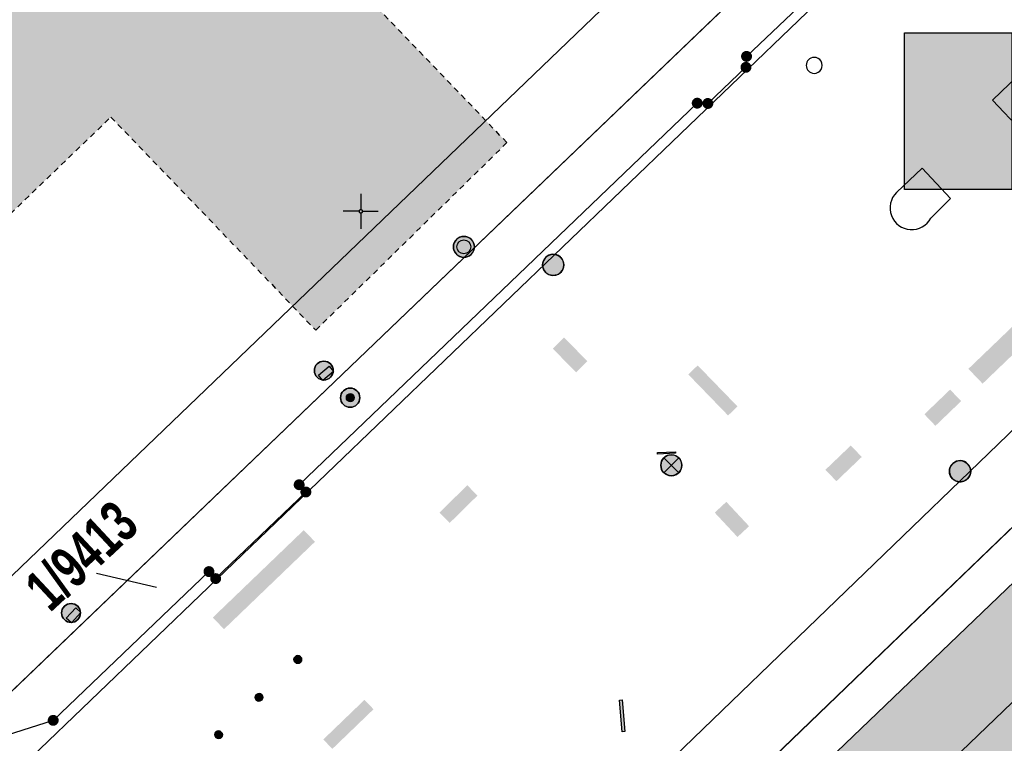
# Model space of a CAD drawing. Header units: metres. Extents: x 2695560 to 2696939, y 1260491 to 1262050.
# Tile 596 of 656: x 2696014 to 2696049, y 1261306 to 1261332. Entities that reach past the tile are written whole.
import ezdxf

# ---------------------------------------------------------------- set-up
doc = ezdxf.new("R2010")
doc.units = ezdxf.units.M
doc.linetypes.add('AUSGEZOGEN', pattern=[0])
doc.linetypes.add('VERDECKT2_S2', pattern=[0.36, 0.2, -0.16])
for name, color, linetype in [('XR$1$AV_Flächen (EO)', 7, 'AUSGEZOGEN'), ('XR$1$AV_Gebäudeflächen (BB)', 7, 'AUSGEZOGEN'), ('XR$1$AV_Gebäudeflächen (EO)', 7, 'AUSGEZOGEN'), ('XR$1$AV_Grenzpunkte', 7, 'AUSGEZOGEN'), ('XR$1$AV_Grundstück-Nr.', 7, 'AUSGEZOGEN'), ('XR$1$AV_Hinweislinien', 7, 'AUSGEZOGEN'), ('XR$1$AV_Koordinatennetzpunkte', 7, 'AUSGEZOGEN'), ('XR$1$AV_Linien (BB)', 7, 'AUSGEZOGEN'), ('XR$1$AW_LK_Schachtdeckel', 24, 'AUSGEZOGEN'), ('XR$1$EW_LK_Bauwerk', 1, 'AUSGEZOGEN'), ('XR$1$EW_LK_Knoten', 1, 'AUSGEZOGEN'), ('XR$1$FM_LK_SW_TRASSEKNOTEN', 94, 'AUSGEZOGEN'), ('XR$1$GA_LK_Rohrleitungsteil', 32, 'AUSGEZOGEN'), ('XR$1$Liegenschaftsgrenzen', 7, 'AUSGEZOGEN'), ('XR$1$PFAV', 255, 'AUSGEZOGEN'), ('XR$1$PFAW', 255, 'AUSGEZOGEN'), ('XR$1$PFEW', 255, 'AUSGEZOGEN'), ('XR$1$PFWA', 255, 'AUSGEZOGEN'), ('XR$1$RAEW', 8, 'AUSGEZOGEN'), ('XR$1$RP_Abstandslinie', 7, 'AUSGEZOGEN'), ('XR$1$WA_LK_Hydrant', 171, 'AUSGEZOGEN'), ('XR$1$WA_LK_Rohrleitungsteil', 171, 'AUSGEZOGEN')]:
    doc.layers.add(name, color=color, linetype=linetype)
doc.styles.add('ARIAL', font='arial.ttf')

# ---------------------------------------------------------------- blocks, each defined once
blk = doc.blocks.new('COMPLEXOBJECT_509')
at = {"layer": 'XR$1$AV_Linien (BB)', "color": 7, "linetype": 'AUSGEZOGEN', "transparency": 33554687}
blk.add_line((6047.549, 11328.965), (6048.453, 11329.837), dxfattribs=at)
blk.add_lwpolyline([(6049.51, 11328.738), (6048.591, 11327.873), (6047.549, 11328.965)], dxfattribs=at)
blk.add_arc((6048.977, 11329.284), 0.762, 314.3106, 133.4574, dxfattribs=at)
blk = doc.blocks.new('COMPLEXOBJECT_515')
at = {"layer": 'XR$1$AV_Linien (BB)', "color": 7, "linetype": 'AUSGEZOGEN', "transparency": 33554687}
blk.add_line((6044.121, 11325.669), (6045.036, 11326.545), dxfattribs=at)
blk.add_lwpolyline([(6045.036, 11326.545), (6046.052, 11325.459), (6045.351, 11324.756)], dxfattribs=at)
blk.add_arc((6044.667, 11325.12), 0.775, 134.8678, 331.9609, dxfattribs=at)
blk = doc.blocks.new('COMPLEXOBJECT_583')
at = {"layer": 'XR$1$AV_Linien (BB)', "color": 7, "linetype": 'AUSGEZOGEN', "transparency": 33554687}
blk.add_line((6054.498, 11323.197), (6020.518, 11290.417), dxfattribs=at)
blk = doc.blocks.new('COMPLEXOBJECT_629')
at = {"layer": 'XR$1$AV_Linien (BB)', "color": 7, "linetype": 'AUSGEZOGEN', "transparency": 33554687}
blk.add_lwpolyline([(6042.729, 11333.843), (6011.132, 11303.493), (6005.772, 11298.385)], dxfattribs=at)
blk = doc.blocks.new('COMPLEXOBJECT_1360')
at = {"layer": 'XR$1$Liegenschaftsgrenzen', "color": 7, "linetype": 'AUSGEZOGEN', "transparency": 33554687}
blk.add_line((6040.722, 11334.891), (6010.17, 11305.6), dxfattribs=at)
blk.add_arc((6038.645, 11337.056), 3, 313.805, 44.2306, dxfattribs=at)
blk = doc.blocks.new('COMPLEXOBJECT_1363')
at = {"layer": 'XR$1$Liegenschaftsgrenzen', "color": 7, "linetype": 'AUSGEZOGEN', "transparency": 33554687}
blk.add_lwpolyline([(6042, 11333.61), (6038.77, 11330.53), (6038.75, 11330.14), (6037.39, 11328.85), (6037.01, 11328.86), (6022.8, 11315.24), (6023.04, 11314.98), (6019.82, 11311.89), (6019.58, 11312.14), (6014.02, 11306.83), (6010.17, 11305.6)], dxfattribs=at)
blk.add_arc((6039.909, 11335.76), 2.999, 314.1914, 43.6365, dxfattribs=at)
blk = doc.blocks.new('BWAV20')
at = {"true_color": 0x000000, "transparency": 33554687}
blk.add_hatch(color=18, dxfattribs=at).paths.add_polyline_path([(0.167, 0), (0.163, 0.034), (0.153, 0.066), (0.137, 0.095), (0.115, 0.121), (0.088, 0.141), (0.058, 0.156), (0.025, 0.165), (-0.008, 0.166), (-0.042, 0.161), (-0.073, 0.15), (-0.102, 0.132), (-0.126, 0.109), (-0.146, 0.081), (-0.159, 0.05), (-0.166, 0.017), (-0.166, -0.017), (-0.159, -0.05), (-0.146, -0.081), (-0.126, -0.109), (-0.102, -0.132), (-0.073, -0.15), (-0.042, -0.161), (-0.008, -0.166), (0.025, -0.165), (0.058, -0.156), (0.088, -0.141), (0.115, -0.121), (0.137, -0.095), (0.153, -0.066), (0.163, -0.034)])
at = {"layer": 'XR$1$PFAV', "transparency": 33554687}
blk.add_hatch(color=7, dxfattribs=at).paths.add_polyline_path([(0.5, 0), (0.49, 0.101), (0.459, 0.197), (0.41, 0.286), (0.344, 0.362), (0.264, 0.424), (0.174, 0.469), (0.076, 0.494), (-0.025, 0.499), (-0.125, 0.484), (-0.22, 0.449), (-0.306, 0.395), (-0.379, 0.326), (-0.437, 0.243), (-0.477, 0.15), (-0.497, 0.051), (-0.497, -0.051), (-0.477, -0.15), (-0.437, -0.243), (-0.379, -0.326), (-0.306, -0.395), (-0.22, -0.449), (-0.125, -0.484), (-0.025, -0.499), (0.076, -0.494), (0.174, -0.469), (0.264, -0.424), (0.344, -0.362), (0.41, -0.286), (0.459, -0.197), (0.49, -0.101)])
blk = doc.blocks.new('BAV2041')
at = {"color": 7, "transparency": 33554687}
for p, q in [((0, 0.5), (0, 0.05)), ((-0.05, 0), (-0.5, 0)), ((0.05, 0), (0.5, 0)), ((0, -0.05), (0, -0.5))]:
    blk.add_line(p, q, dxfattribs=at)
blk.add_circle((0, 0), 0.05, dxfattribs=at)
for start, end in [(90, 270), (270, 90)]:
    blk.add_arc((0, 0), 0.05, start, end, dxfattribs=at)
blk = doc.blocks.new('BAW2088')
at = {"layer": 'XR$1$PFAW', "transparency": 33554687}
blk.add_hatch(color=253, dxfattribs=at).paths.add_polyline_path([(0.51, 0), (0.5, 0.101), (0.47, 0.197), (0.421, 0.286), (0.355, 0.362), (0.275, 0.424), (0.184, 0.469), (0.086, 0.494), (-0.015, 0.499), (-0.115, 0.484), (-0.21, 0.449), (-0.296, 0.395), (-0.369, 0.326), (-0.427, 0.243), (-0.467, 0.15), (-0.487, 0.051), (-0.487, -0.051), (-0.467, -0.15), (-0.427, -0.243), (-0.369, -0.326), (-0.296, -0.395), (-0.21, -0.449), (-0.115, -0.484), (-0.015, -0.499), (0.086, -0.494), (0.184, -0.469), (0.275, -0.424), (0.355, -0.362), (0.421, -0.286), (0.47, -0.197), (0.5, -0.101)])
at = {"transparency": 33554687}
for start, end in [(91.1948, 268.8052), (268.8052, 91.1948)]:
    blk.add_arc((0.01, 0), 0.5, start, end, dxfattribs=at)
at = {"layer": 'XR$1$PFAW', "transparency": 33554687}
blk.add_circle((0.01, 0), 0.5, dxfattribs=at)
blk = doc.blocks.new('BWA2013')
at = {"true_color": 0x000000, "transparency": 33554687}
blk.add_hatch(color=18, dxfattribs=at).paths.add_polyline_path([(-0.291, -0.409), (0.352, 0.357), (0.291, 0.409), (-0.352, -0.357)])
at = {"transparency": 33554687}
blk.add_lwpolyline([(-0.291, -0.409), (-0.352, -0.357), (0.291, 0.409), (0.352, 0.357), (-0.291, -0.409)], close=True, dxfattribs=at)
blk = doc.blocks.new('BWA2009')
at = {"true_color": 0x000000, "transparency": 33554687}
blk.add_hatch(color=18, dxfattribs=at).paths.add_polyline_path([(0.333, 0), (0.327, 0.067), (0.306, 0.131), (0.274, 0.19), (0.23, 0.242), (0.176, 0.283), (0.116, 0.313), (0.05, 0.329), (-0.017, 0.333), (-0.084, 0.323), (-0.147, 0.299), (-0.204, 0.264), (-0.253, 0.217), (-0.291, 0.162), (-0.318, 0.1), (-0.332, 0.034), (-0.332, -0.034), (-0.318, -0.1), (-0.291, -0.162), (-0.253, -0.217), (-0.204, -0.264), (-0.147, -0.299), (-0.084, -0.323), (-0.017, -0.333), (0.05, -0.329), (0.116, -0.313), (0.176, -0.283), (0.23, -0.242), (0.274, -0.19), (0.306, -0.131), (0.327, -0.067)])
at = {"layer": 'XR$1$PFWA', "transparency": 33554687}
blk.add_hatch(color=7, dxfattribs=at).paths.add_polyline_path([(0.5, 0), (0.49, 0.101), (0.459, 0.197), (0.41, 0.286), (0.344, 0.362), (0.264, 0.424), (0.174, 0.469), (0.076, 0.494), (-0.025, 0.499), (-0.125, 0.484), (-0.22, 0.449), (-0.306, 0.395), (-0.379, 0.326), (-0.437, 0.243), (-0.477, 0.15), (-0.497, 0.051), (-0.497, -0.051), (-0.477, -0.15), (-0.437, -0.243), (-0.379, -0.326), (-0.306, -0.395), (-0.22, -0.449), (-0.125, -0.484), (-0.025, -0.499), (0.076, -0.494), (0.174, -0.469), (0.264, -0.424), (0.344, -0.362), (0.41, -0.286), (0.459, -0.197), (0.49, -0.101)])
at = {"transparency": 33554687}
blk.add_circle((0, 0), 0.333, dxfattribs=at)
for start, end in [(90, 180), (0, 90), (180, 270), (270, 0)]:
    blk.add_arc((0, 0), 0.5, start, end, dxfattribs=at)
at = {"layer": 'XR$1$PFWA', "transparency": 33554687}
blk.add_circle((0, 0), 0.5, dxfattribs=at)
blk = doc.blocks.new('BGA2013')
at = {"transparency": 33554687}
blk.add_hatch(color=36, dxfattribs=at).paths.add_polyline_path([(-0.291, -0.409), (0.352, 0.357), (0.291, 0.409), (-0.352, -0.357)])
at = {"color": 32, "transparency": 33554687}
blk.add_lwpolyline([(-0.291, -0.409), (-0.352, -0.357), (0.291, 0.409), (0.352, 0.357), (-0.291, -0.409)], close=True, dxfattribs=at)
blk = doc.blocks.new('BEWLP2597')
at = {"layer": 'XR$1$PFEW', "transparency": 33554687}
blk.add_hatch(color=7, dxfattribs=at).paths.add_polyline_path([(-0.5, 0), (-0.497, -0.051), (-0.49, -0.101), (-0.477, -0.15), (-0.459, -0.197), (-0.437, -0.243), (-0.41, -0.286), (-0.379, -0.326), (-0.344, -0.362), (-0.306, -0.395), (-0.264, -0.424), (-0.22, -0.449), (-0.174, -0.469), (-0.125, -0.484), (-0.076, -0.494), (-0.025, -0.499), (0.025, -0.499), (0.076, -0.494), (0.125, -0.484), (0.174, -0.469), (0.22, -0.449), (0.264, -0.424), (0.306, -0.395), (0.344, -0.362), (0.379, -0.326), (0.41, -0.286), (0.437, -0.243), (0.459, -0.197), (0.477, -0.15), (0.49, -0.101), (0.497, -0.051), (0.5, 0), (0.497, 0.051), (0.49, 0.101), (0.477, 0.15), (0.459, 0.197), (0.437, 0.243), (0.41, 0.286), (0.379, 0.326), (0.344, 0.362), (0.306, 0.395), (0.264, 0.424), (0.22, 0.449), (0.174, 0.469), (0.125, 0.484), (0.076, 0.494), (0.025, 0.499), (-0.025, 0.499), (-0.076, 0.494), (-0.125, 0.484), (-0.174, 0.469), (-0.22, 0.449), (-0.264, 0.424), (-0.306, 0.395), (-0.344, 0.362), (-0.379, 0.326), (-0.41, 0.286), (-0.437, 0.243), (-0.459, 0.197), (-0.477, 0.15), (-0.49, 0.101), (-0.497, 0.051)])
at = {"color": 1, "transparency": 33554687}
for start, end in [(90, 180), (0, 90), (180, 270), (270, 0)]:
    blk.add_arc((0, 0), 0.5, start, end, dxfattribs=at)
at = {"layer": 'XR$1$PFEW', "transparency": 33554687}
blk.add_circle((0, 0), 0.5, dxfattribs=at)
blk = doc.blocks.new('BEWLP2574')
at = {"layer": 'XR$1$PFEW', "transparency": 33554687}
blk.add_hatch(color=7, dxfattribs=at).paths.add_polyline_path([(-0.5, 0), (-0.497, -0.051), (-0.489, -0.101), (-0.477, -0.15), (-0.459, -0.198), (-0.437, -0.243), (-0.41, -0.286), (-0.379, -0.326), (-0.344, -0.363), (-0.306, -0.396), (-0.264, -0.425), (-0.22, -0.449), (-0.173, -0.469), (-0.125, -0.485), (-0.075, -0.495), (-0.025, -0.5), (0.026, -0.5), (0.076, -0.495), (0.126, -0.485), (0.174, -0.469), (0.221, -0.449), (0.265, -0.425), (0.306, -0.396), (0.345, -0.363), (0.38, -0.326), (0.411, -0.286), (0.437, -0.243), (0.46, -0.198), (0.477, -0.15), (0.49, -0.101), (0.498, -0.051), (0.5, 0), (0.498, 0.05), (0.49, 0.1), (0.477, 0.149), (0.46, 0.197), (0.437, 0.242), (0.411, 0.285), (0.38, 0.325), (0.345, 0.362), (0.306, 0.395), (0.265, 0.424), (0.221, 0.448), (0.174, 0.468), (0.126, 0.484), (0.076, 0.494), (0.026, 0.499), (-0.025, 0.499), (-0.075, 0.494), (-0.125, 0.484), (-0.173, 0.468), (-0.22, 0.448), (-0.264, 0.424), (-0.306, 0.395), (-0.344, 0.362), (-0.379, 0.325), (-0.41, 0.285), (-0.437, 0.242), (-0.459, 0.197), (-0.477, 0.149), (-0.489, 0.1), (-0.497, 0.05)])
at = {"color": 1, "transparency": 33554687}
for start, end in [(90, 180), (0, 90), (180, 270), (270, 0)]:
    blk.add_arc((0, 0), 0.5, start, end, dxfattribs=at)
at = {"layer": 'XR$1$PFEW', "transparency": 33554687}
blk.add_circle((0, 0), 0.5, dxfattribs=at)
blk = doc.blocks.new('BEWLP2549_S')
at = {"layer": 'XR$1$PFEW', "transparency": 33554687}
blk.add_hatch(color=7, dxfattribs=at).paths.add_polyline_path([(0.5, 0), (0.49, 0.101), (0.459, 0.197), (0.41, 0.286), (0.344, 0.362), (0.264, 0.424), (0.174, 0.469), (0.076, 0.494), (-0.025, 0.499), (-0.125, 0.484), (-0.22, 0.449), (-0.306, 0.395), (-0.379, 0.326), (-0.437, 0.243), (-0.477, 0.15), (-0.497, 0.051), (-0.497, -0.051), (-0.477, -0.15), (-0.437, -0.243), (-0.379, -0.326), (-0.306, -0.395), (-0.22, -0.449), (-0.125, -0.484), (-0.025, -0.499), (0.076, -0.494), (0.174, -0.469), (0.264, -0.424), (0.344, -0.362), (0.41, -0.286), (0.459, -0.197), (0.49, -0.101)])
at = {"color": 1, "transparency": 33554687}
for p, q in [((0.354, -0.354), (-0.354, 0.354)), ((-0.354, -0.354), (0.354, 0.354))]:
    blk.add_line(p, q, dxfattribs=at)
for start, end in [(91.3809, 268.6191), (268.6191, 91.3809)]:
    blk.add_arc((0, 0), 0.5, start, end, dxfattribs=at)
at = {"layer": 'XR$1$PFEW', "transparency": 33554687}
blk.add_circle((0, 0), 0.5, dxfattribs=at)
blk = doc.blocks.new('BEW957')
at = {"layer": 'XR$1$RAEW', "transparency": 33554687}
blk.add_hatch(color=1, dxfattribs=at).paths.add_polyline_path([(-0.5, 0), (-0.5, -0.05), (-0.49, -0.1), (-0.48, -0.15), (-0.46, -0.2), (-0.44, -0.24), (-0.41, -0.29), (-0.38, -0.33), (-0.34, -0.36), (-0.31, -0.4), (-0.26, -0.42), (-0.22, -0.45), (-0.17, -0.47), (-0.13, -0.48), (-0.08, -0.49), (-0.03, -0.5), (0.03, -0.5), (0.08, -0.49), (0.13, -0.48), (0.17, -0.47), (0.22, -0.45), (0.26, -0.42), (0.31, -0.4), (0.34, -0.36), (0.38, -0.33), (0.41, -0.29), (0.44, -0.24), (0.46, -0.2), (0.48, -0.15), (0.49, -0.1), (0.5, -0.05), (0.5, 0), (0.5, 0.05), (0.49, 0.1), (0.48, 0.15), (0.46, 0.2), (0.44, 0.24), (0.41, 0.29), (0.38, 0.33), (0.34, 0.36), (0.31, 0.4), (0.26, 0.42), (0.22, 0.45), (0.17, 0.47), (0.13, 0.48), (0.08, 0.49), (0.03, 0.5), (-0.03, 0.5), (-0.08, 0.49), (-0.13, 0.48), (-0.17, 0.47), (-0.22, 0.45), (-0.26, 0.42), (-0.31, 0.4), (-0.34, 0.36), (-0.38, 0.33), (-0.41, 0.29), (-0.44, 0.24), (-0.46, 0.2), (-0.48, 0.15), (-0.49, 0.1), (-0.5, 0.05)])
at = {"color": 1, "transparency": 33554687}
for start, end in [(90, 180), (180, 270), (0, 90), (270, 0)]:
    blk.add_arc((0, 0), 0.5, start, end, dxfattribs=at)
at = {"layer": 'XR$1$RAEW', "color": 1, "transparency": 33554687}
blk.add_circle((0, 0), 0.5, dxfattribs=at)
blk = doc.blocks.new('BEWLP2514')
at = {"layer": 'XR$1$PFEW', "transparency": 33554687}
blk.add_hatch(color=7, dxfattribs=at).paths.add_polyline_path([(0.5, 0), (-0.5, 0), (-0.5, -0.5), (0.5, -0.5)])
at = {"color": 1, "transparency": 33554687}
blk.add_lwpolyline([(-0.5, 0), (0.5, 0), (0.5, -0.5), (-0.5, -0.5), (-0.5, 0)], close=True, dxfattribs=at)
at = {"layer": 'XR$1$PFEW', "transparency": 33554687}
for p, q in [((-0.5, -0.5), (-0.5, 0)), ((-0.5, 0), (0.5, 0)), ((0.5, 0), (0.5, -0.5)), ((0.5, -0.5), (-0.5, -0.5))]:
    blk.add_line(p, q, dxfattribs=at)
blk = doc.blocks.new('BWFM16')
at = {"color": 94, "transparency": 33554687}
for start, end in [(91.19481, 268.80519), (268.80519, 91.19481)]:
    blk.add_arc((0.01, 0), 0.5, start, end, dxfattribs=at)

msp = doc.modelspace()

# ---------------------------------------------------------------- hatches: boundary and pattern name
at = {"transparency": 33554687}
for points in [[(2696045.374, 1261331.179), (2696045.374, 1261325.585), (2696049.21, 1261325.585), (2696049.21, 1261331.179)], [(2696047.346, 1261329), (2696047.703, 1261328.622), (2696048.93, 1261329.778), (2696048.573, 1261330.156)], [(2696047.66, 1261319.186), (2696048.167, 1261318.658), (2696050.766, 1261321.154), (2696050.259, 1261321.682)], [(2696033.227, 1261320.305), (2696032.824, 1261319.908), (2696033.655, 1261319.063), (2696034.058, 1261319.46)], [(2696037.996, 1261319.31), (2696037.662, 1261318.986), (2696039.082, 1261317.521), (2696039.417, 1261317.846)], [(2696046.089, 1261317.564), (2696046.483, 1261317.152), (2696047.401, 1261318.034), (2696047.007, 1261318.446)], [(2696042.557, 1261315.584), (2696042.948, 1261315.175), (2696043.853, 1261316.042), (2696043.462, 1261316.451)], [(2696028.778, 1261314.055), (2696029.142, 1261313.685), (2696030.136, 1261314.663), (2696029.772, 1261315.032)], [(2696039.019, 1261314.44), (2696038.605, 1261314.054), (2696039.417, 1261313.184), (2696039.831, 1261313.57)], [(2696020.688, 1261310.31), (2696021.088, 1261309.894), (2696024.335, 1261313.014), (2696023.935, 1261313.43)], [(2696024.632, 1261305.957), (2696024.956, 1261305.621), (2696026.425, 1261307.036), (2696026.102, 1261307.372)]]:
    msp.add_hatch(color=7, dxfattribs=at).paths.add_polyline_path(points)
at = {"layer": 'XR$1$AV_Gebäudeflächen (BB)', "true_color": 0xd2d2d2, "transparency": 33554687}
msp.add_hatch(color=254, dxfattribs=at).paths.add_polyline_path([(2696060.963, 1261308.742), (2696065.958, 1261315.233), (2696058.807, 1261320.714), (2696041.242, 1261303.866), (2696044.104, 1261301.665), (2696045.902, 1261303.349), (2696054.27, 1261295.671), (2696059.875, 1261301.037), (2696055.337, 1261305.757), (2696057.542, 1261307.864), (2696059.172, 1261306.213)])
at = {"layer": 'XR$1$AV_Gebäudeflächen (EO)', "true_color": 0xebebeb, "transparency": 33554687}
msp.add_hatch(color=7, dxfattribs=at).paths.add_polyline_path([(2696017.052, 1261328.174), (2696024.363, 1261320.567), (2696031.188, 1261327.261), (2696010.6, 1261348.69), (2696005.435, 1261343.87), (2696003.625, 1261342.145), (2696007.018, 1261338.614), (2696003.195, 1261334.94), (2696013.204, 1261324.476)])

# ---------------------------------------------------------------- linework, layer by layer
at = {"color": 24, "lineweight": -3, "transparency": 33554687}
msp.add_lwpolyline([(2696045.374, 1261331.179), (2696049.21, 1261331.179), (2696049.21, 1261325.585), (2696045.374, 1261325.585), (2696045.374, 1261331.179)], close=True, dxfattribs=at)
at = {"layer": 'XR$1$AV_Flächen (EO)', "color": 7, "linetype": 'VERDECKT2_S2', "transparency": 33554687}
msp.add_line((2696013.204, 1261324.476), (2696017.052, 1261328.174), dxfattribs=at)
msp.add_lwpolyline([(2696017.052, 1261328.174), (2696024.363, 1261320.567), (2696031.188, 1261327.261), (2696010.6, 1261348.69), (2696005.435, 1261343.87)], dxfattribs=at)
at = {"layer": 'XR$1$AV_Hinweislinien', "color": 7, "linetype": 'AUSGEZOGEN', "transparency": 33554687}
msp.add_line((2696016.536, 1261311.897), (2696018.678, 1261311.393), dxfattribs=at)
at = {"layer": 'XR$1$AV_Linien (BB)', "color": 7, "linetype": 'AUSGEZOGEN', "transparency": 33554687}
for points in [[(2696007.892, 1261302.296), (2696011.14, 1261305.41), (2696040.336, 1261333.401)], [(2696040.748, 1261304.246), (2696040.101, 1261304.743), (2696057.273, 1261321.284)], [(2696041.242, 1261303.866), (2696058.807, 1261320.714), (2696065.958, 1261315.233)]]:
    msp.add_lwpolyline(points, dxfattribs=at)
at = {"layer": 'XR$1$Liegenschaftsgrenzen', "color": 7, "linetype": 'AUSGEZOGEN', "transparency": 33554687}
msp.add_line((2696040.101, 1261304.743), (2696057.273, 1261321.284), dxfattribs=at)
at = {"layer": 'XR$1$RP_Abstandslinie', "color": 7, "linetype": 'AUSGEZOGEN', "transparency": 33554687}
for points in [[(2695897.4, 1261200.31), (2695926.06, 1261227.83), (2695956.35, 1261256.92), (2695984.48, 1261283.94), (2696012.62, 1261310.95), (2696039.66, 1261336.92)], [(2696061.27, 1261318.85), (2696034.13, 1261292.79), (2695964.57, 1261225.99)]]:
    msp.add_lwpolyline(points, dxfattribs=at)

# ---------------------------------------------------------------- block references
at = {"layer": 'XR$1$AV_Grenzpunkte', "color": 7, "linetype": 'AUSGEZOGEN', "lineweight": -3, "transparency": 33554687, "xscale": 0.3899999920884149, "yscale": 0.3899999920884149}
for p in [(2696039.74, 1261330.34), (2696039.72, 1261329.95), (2696037.98, 1261328.67), (2696038.36, 1261328.66), (2696023.77, 1261315.05), (2696024.01, 1261314.79), (2696020.55, 1261311.95), (2696020.79, 1261311.7), (2696014.99, 1261306.64)]:
    msp.add_blockref('BWAV20', p, dxfattribs=at)
at = {"layer": 'XR$1$AV_Koordinatennetzpunkte', "color": 7, "linetype": 'AUSGEZOGEN', "lineweight": -3, "transparency": 33554687, "xscale": 1.25, "yscale": 1.25}
msp.add_blockref('BAV2041', (2696025.97, 1261324.81), dxfattribs=at)
at = {"layer": 'XR$1$AV_Linien (BB)', "color": 7, "linetype": 'AUSGEZOGEN', "lineweight": -3, "transparency": 33554687}
for name in ['COMPLEXOBJECT_629', 'COMPLEXOBJECT_509', 'COMPLEXOBJECT_515', 'COMPLEXOBJECT_583']:
    msp.add_blockref(name, (2690000.97, 1249999.81), dxfattribs=at)
at = {"layer": 'XR$1$AW_LK_Schachtdeckel', "color": 24, "linetype": 'AUSGEZOGEN', "lineweight": -3, "transparency": 33554687, "xscale": 0.7578193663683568, "yscale": 0.7578193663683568}
msp.add_blockref('BAW2088', (2696032.831, 1261322.897), dxfattribs=at)
at = {"layer": 'XR$1$AW_LK_Schachtdeckel', "color": 24, "linetype": 'AUSGEZOGEN', "lineweight": -3, "transparency": 33554687, "xscale": 0.7578193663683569, "yscale": 0.7578193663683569, "rotation": 222.959040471}
msp.add_blockref('BAW2088', (2696047.368, 1261315.536), dxfattribs=at)
at = {"layer": 'XR$1$EW_LK_Bauwerk', "color": 1, "linetype": 'AUSGEZOGEN', "lineweight": -3, "transparency": 33554687}
for name, p, xscale, yscale in [('BEWLP2597', (2696024.65, 1261319.124), 0.6749999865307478, 0.6749999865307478), ('BEWLP2574', (2696025.592, 1261318.157), 0.6874999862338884, 0.6874999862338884), ('BEWLP2597', (2696015.627, 1261310.473), 0.6749999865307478, 0.6749999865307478)]:
    msp.add_blockref(name, p, dxfattribs=dict(at, xscale=xscale, yscale=yscale))
at = {"layer": 'XR$1$EW_LK_Knoten', "color": 1, "linetype": 'AUSGEZOGEN', "lineweight": -3, "transparency": 33554687}
for name, p, xscale, yscale, rotation in [('BEWLP2514', (2696024.65, 1261319.124), 0.5000000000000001, 0.5000000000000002, 39.57660000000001), ('BEWLP2514', (2696015.626, 1261310.473), 0.5, 0.4999999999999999, 47.2788), ('BEW957', (2696022.337, 1261307.461), 0.2749999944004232, 0.2749999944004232, 132.813)]:
    msp.add_blockref(name, p, dxfattribs=dict(at, xscale=xscale, yscale=yscale, rotation=rotation))
for name, p, xscale, yscale in [('BEW957', (2696025.592, 1261318.157), 0.2749999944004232, 0.2749999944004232), ('BEWLP2549_S', (2696037.055, 1261315.745), 0.749999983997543, 0.749999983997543), ('BEW957', (2696023.722, 1261308.813), 0.2749999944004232, 0.2749999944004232), ('BEW957', (2696020.895, 1261306.126), 0.2749999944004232, 0.2749999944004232)]:
    msp.add_blockref(name, p, dxfattribs=dict(at, xscale=xscale, yscale=yscale))
at = {"layer": 'XR$1$FM_LK_SW_TRASSEKNOTEN', "color": 94, "linetype": 'AUSGEZOGEN', "lineweight": -3, "transparency": 33554687, "xscale": 0.5706289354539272, "yscale": 0.5706289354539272}
msp.add_blockref('BWFM16', (2696042.15, 1261330.02), dxfattribs=at)
at = {"layer": 'XR$1$GA_LK_Rohrleitungsteil', "color": 32, "linetype": 'AUSGEZOGEN', "lineweight": -3, "transparency": 33554687, "xscale": 1.137499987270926, "yscale": 1.137499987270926, "rotation": 45}
msp.add_blockref('BGA2013', (2696035.299, 1261306.803), dxfattribs=at)
at = {"layer": 'XR$1$Liegenschaftsgrenzen', "color": 7, "linetype": 'AUSGEZOGEN', "lineweight": -3, "transparency": 33554687}
for name in ['COMPLEXOBJECT_1360', 'COMPLEXOBJECT_1363']:
    msp.add_blockref(name, (2690000.97, 1249999.81), dxfattribs=at)
at = {"layer": 'XR$1$WA_LK_Hydrant', "color": 171, "linetype": 'AUSGEZOGEN', "lineweight": -3, "transparency": 33554687, "xscale": 0.7499999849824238, "yscale": 0.7499999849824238, "rotation": 134.503936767}
msp.add_blockref('BWA2009', (2696029.65, 1261323.541), dxfattribs=at)
at = {"layer": 'XR$1$WA_LK_Rohrleitungsteil', "color": 171, "linetype": 'AUSGEZOGEN', "lineweight": -3, "transparency": 33554687, "xscale": 0.6499999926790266, "yscale": 0.6499999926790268, "rotation": 313.036441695}
msp.add_blockref('BWA2013', (2696036.884, 1261316.187), dxfattribs=at)

# ---------------------------------------------------------------- texts
at = {"layer": 'XR$1$AV_Grundstück-Nr.', "color": 7, "transparency": 33554687, "insert": (2696016.008, 1261312.508), "char_height": 1.48491, "width": 4.97324, "attachment_point": 5, "rotation": 43.0047, "style": 'ARIAL'}
msp.add_mtext('\\A1;{\\fArial|i0|b1;\\H1.484908;\\W0.700000;\\C7;1/9413}\\P', dxfattribs=at)

doc.saveas('drawing.dxf')
